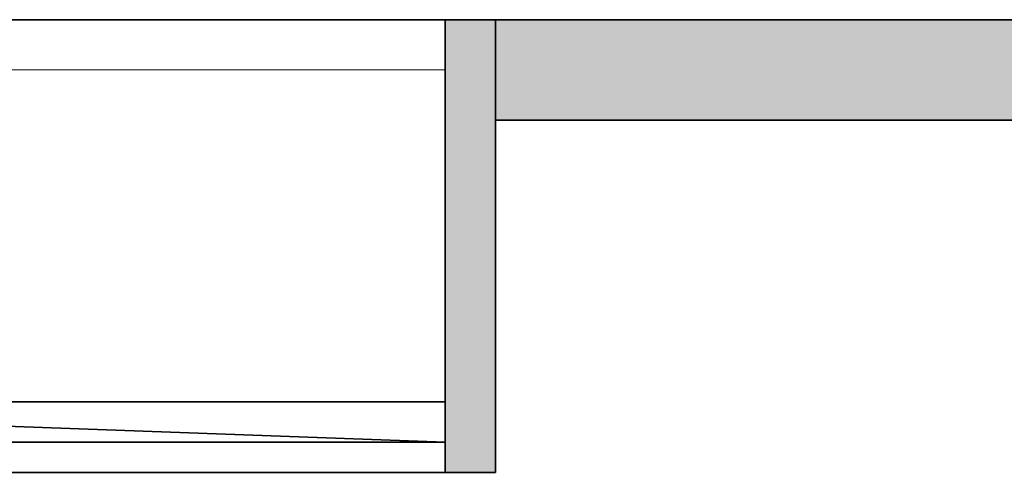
# Model space of a CAD drawing. Header units: inches. Extents: x 15 to 546804, y -66 to 267312.
# Tile 420 of 478: x 434120 to 435097, y 134656 to 135106. Entities that reach past the tile are written whole.
import ezdxf

# ---------------------------------------------------------------- set-up
doc = ezdxf.new("R2010")
doc.units = ezdxf.units.IN
doc.header["$MEASUREMENT"] = 0

msp = doc.modelspace()

# ---------------------------------------------------------------- hatches: boundary and pattern name
at = {"lineweight": 20}
h = msp.add_hatch(color=7, dxfattribs=at)
h.dxf.hatch_style = 1
h.paths.add_polyline_path([(434592.2, 135105.71), (434542.2, 135105.71), (434542.2, 134725.71), (434542.2, 134725.71), (434542.2, 134725.71), (434542.2, 134655.71), (434592.2, 134655.71), (434592.2, 135005.71), (434592.2, 135005.71)])
h.paths.add_polyline_path([(433442.2, 135105.71), (433392.2, 135105.71), (433392.2, 134655.71), (433442.2, 134655.71)])
h = msp.add_hatch(color=7, dxfattribs=at)
h.dxf.hatch_style = 1
h.paths.add_polyline_path([(434592.2, 135005.71), (435323.54, 135005.71), (435323.54, 135105.71), (434592.2, 135105.71)])

# ---------------------------------------------------------------- linework, layer by layer
at = {"color": 7}
for p, q in [((434592.2, 135105.71, 3000), (433392.2, 135105.71, 3000)), ((433442.2, 135105.71, 2950), (434542.2, 135105.71, 2950)), ((434542.2, 135105.71, 315.83), (434592.2, 135105.71, 315.83)), ((434542.2, 135105.71, 2950), (434542.2, 135105.71, 315.83)), ((434542.2, 134655.71, 315.83), (434542.2, 135105.71, 315.83)), ((434542.2, 134655.71, 2950), (434542.2, 135105.71, 2950)), ((434592.2, 135105.71, 300), (434592.2, 135005.71, 300)), ((437067.11, 135105.71, 300), (434592.2, 135105.71, 300)), ((434592.2, 135105.71, 3000), (434592.2, 135005.71, 3000)), ((437067.11, 135105.71, 3000), (434592.2, 135105.71, 3000)), ((434592.2, 135105.71, 300), (434592.2, 135105.71, 3000)), ((434592.2, 135105.71, 315.83), (434592.2, 135105.71, 3000)), ((434592.2, 134655.71, 315.83), (434592.2, 135105.71, 315.83)), ((434592.2, 134655.71, 3000), (434592.2, 135105.71, 3000)), ((434592.2, 135005.71, 300), (437067.11, 135005.71, 300)), ((434592.2, 135005.71, 3000), (437067.11, 135005.71, 3000)), ((434592.2, 135005.71, 300), (434592.2, 135005.71, 3000)), ((434592.2, 134655.71, 3000), (433392.2, 134655.71, 3000)), ((433442.2, 134655.71, 2950), (434542.2, 134655.71, 2950)), ((434542.2, 134655.71, 2950), (434542.2, 134655.71, 315.83)), ((434542.2, 134655.71, 315.83), (434592.2, 134655.71, 315.83)), ((434592.2, 134655.71, 315.83), (434592.2, 134655.71, 3000))]:
    msp.add_line(p, q, dxfattribs=at)
at = {"color": 7, "lineweight": 20}
for p, q in [((435323.54, 135105.71, 300), (434592.2, 135105.71, 300)), ((434592.2, 135105.71, 300), (434592.2, 135005.71, 300)), ((433442.2, 135055.71, 0), (434542.2, 135055.71, 0)), ((434592.2, 135005.71, 300), (435323.54, 135005.71, 300))]:
    msp.add_line(p, q, dxfattribs=at)
for p, q in [((433442.2, 134725.71, 2950), (434542.2, 134725.71, 2950)), ((434542.2, 134725.71, 325.83), (433442.2, 134725.71, 325.83)), ((434542.2, 134725.71, 2950), (434542.2, 134725.71, 325.83)), ((434542.2, 134725.71, 2950), (434542.2, 134685.71, 2950)), ((434542.2, 134725.71, 325.83), (434542.2, 134685.71, 325.83)), ((433442.2, 134685.71, 2950), (434542.2, 134685.71, 2950)), ((434542.2, 134685.71, 325.83), (433442.2, 134685.71, 325.83)), ((434542.2, 134685.71, 2950), (434542.2, 134685.71, 325.83))]:
    msp.add_line(p, q)
at = {"color": 7}
for points, invisible_edges in [([(433392.2, 134655.71, 3000), (434592.2, 135105.71, 3000), (433392.2, 135105.71, 3000)], 1), ([(434592.2, 135105.71, 3000), (433392.2, 134655.71, 3000), (434592.2, 134655.71, 3000)], 1), ([(434592.2, 135105.71, 3000), (433442.2, 135105.71, 2950), (433392.2, 135105.71, 3000)], 3), ([(434542.2, 135105.71, 2950), (433442.2, 134655.71, 2950), (433442.2, 135105.71, 2950)], 1), ([(433442.2, 134655.71, 2950), (434542.2, 135105.71, 2950), (434542.2, 134655.71, 2950)], 1), ([(434592.2, 135105.71, 3000), (434542.2, 135105.71, 2950), (433442.2, 135105.71, 2950)], 13), ([(434542.2, 135105.71, 2950), (434542.2, 134655.71, 315.83), (434542.2, 134655.71, 2950)], 1), ([(434542.2, 134655.71, 315.83), (434542.2, 135105.71, 2950), (434542.2, 135105.71, 315.83)], 1), ([(434592.2, 135105.71, 315.83), (434542.2, 134655.71, 315.83), (434542.2, 135105.71, 315.83)], 1), ([(434542.2, 134655.71, 315.83), (434592.2, 135105.71, 315.83), (434592.2, 134655.71, 315.83)], 1), ([(434542.2, 135105.71, 315.83), (434592.2, 135105.71, 3000), (434592.2, 135105.71, 315.83)], 1), ([(434592.2, 135105.71, 3000), (434542.2, 135105.71, 315.83), (434542.2, 135105.71, 2950)], 13), ([(434592.2, 135105.71, 300), (437067.11, 135105.71, 3000), (437067.11, 135105.71, 300)], 1), ([(437067.11, 135105.71, 3000), (434592.2, 135105.71, 300), (434592.2, 135105.71, 3000)], 1), ([(434592.2, 135105.71, 3000), (434592.2, 135005.71, 300), (434592.2, 135005.71, 3000)], 1), ([(434592.2, 135005.71, 300), (434592.2, 135105.71, 3000), (434592.2, 135105.71, 300)], 1), ([(437067.11, 135005.71, 3000), (434592.2, 135105.71, 3000), (434592.2, 135005.71, 3000)], 1), ([(434592.2, 135105.71, 3000), (437067.11, 135005.71, 3000), (437067.11, 135105.71, 3000)], 1), ([(437067.11, 135105.71, 300), (434592.2, 135005.71, 300), (434592.2, 135105.71, 300)], 1), ([(434592.2, 135005.71, 300), (437067.11, 135105.71, 300), (437067.11, 135005.71, 300)], 1), ([(434592.2, 135105.71, 315.83), (434592.2, 134655.71, 3000), (434592.2, 134655.71, 315.83)], 1), ([(434592.2, 134655.71, 3000), (434592.2, 135105.71, 315.83), (434592.2, 135105.71, 3000)], 1), ([(437067.11, 135005.71, 3000), (434592.2, 135005.71, 300), (437067.11, 135005.71, 300)], 1), ([(434592.2, 135005.71, 300), (437067.11, 135005.71, 3000), (434592.2, 135005.71, 3000)], 1), ([(433442.2, 134655.71, 2950), (434592.2, 134655.71, 3000), (433392.2, 134655.71, 3000)], 13), ([(434542.2, 134655.71, 2950), (434592.2, 134655.71, 3000), (433442.2, 134655.71, 2950)], 3), ([(434592.2, 134655.71, 3000), (434542.2, 134655.71, 315.83), (434592.2, 134655.71, 315.83)], 1), ([(434542.2, 134655.71, 315.83), (434592.2, 134655.71, 3000), (434542.2, 134655.71, 2950)], 3)]:
    msp.add_3dface(points, dxfattribs=dict(at, invisible_edges=invisible_edges))
at = {"invisible_edges": 1}
for points in [[(433442.2, 134725.71, 325.83), (434542.2, 134685.71, 325.83), (433442.2, 134685.71, 325.83)], [(434542.2, 134685.71, 325.83), (433442.2, 134725.71, 325.83), (434542.2, 134725.71, 325.83)]]:
    msp.add_3dface(points, dxfattribs=at)

# ---------------------------------------------------------------- meshes
mesh = msp.add_polyface()
corners = [(433442.2, 134725.71, 325.83), (434542.2, 134725.71, 2950), (434542.2, 134725.71, 325.83), (433442.2, 134725.71, 2950)]
mesh.append_faces([[corners[k] for k in face] for face in [(0, 1, 2), (1, 0, 3)]], dxfattribs={"vtx0": -1})
mesh = msp.add_polyface()
corners = [(434542.2, 134685.71, 2950), (433442.2, 134725.71, 2950), (433442.2, 134685.71, 2950), (434542.2, 134725.71, 2950)]
mesh.append_faces([[corners[k] for k in face] for face in [(0, 1, 2), (1, 0, 3)]], dxfattribs={"vtx0": -1})
mesh = msp.add_polyface()
corners = [(434542.2, 134725.71, 325.83), (434542.2, 134685.71, 2950), (434542.2, 134685.71, 325.83), (434542.2, 134725.71, 2950)]
mesh.append_faces([[corners[k] for k in face] for face in [(0, 1, 2), (1, 0, 3)]], dxfattribs={"vtx0": -1})
mesh = msp.add_polyface()
corners = [(434542.2, 134685.71, 2950), (433442.2, 134685.71, 325.83), (434542.2, 134685.71, 325.83), (433442.2, 134685.71, 2950)]
mesh.append_faces([[corners[k] for k in face] for face in [(0, 1, 2), (1, 0, 3)]], dxfattribs={"vtx0": -1})

doc.saveas('drawing.dxf')
